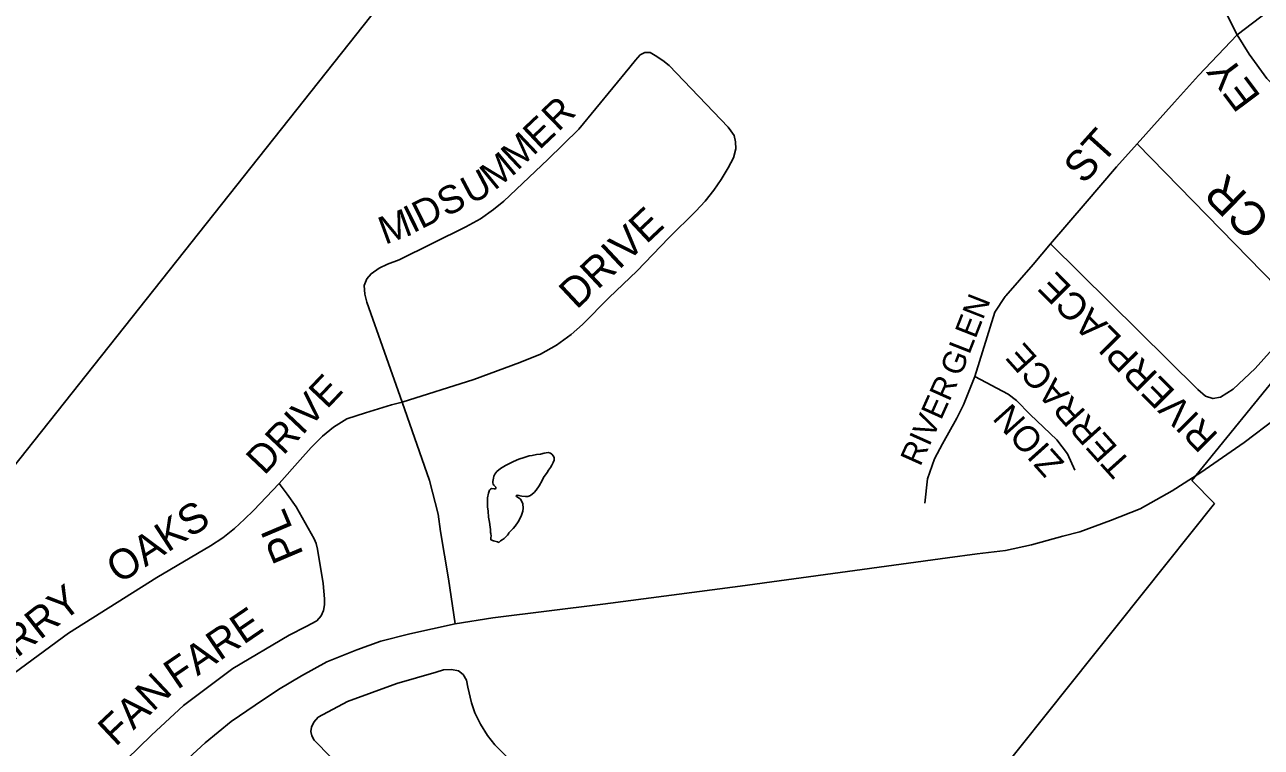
# Model space of a CAD drawing. Extents: x 586326 to 623965, y 4819854 to 4857850.
# Drawn here: x 605546 to 606326, y 4847604 to 4848059 of the extents above; entities that cross this region are included whole.
import ezdxf

# ---------------------------------------------------------------- set-up
doc = ezdxf.new("R2010")
doc.units = 0
for name, color, linetype in [('Lots_Concessions', 7, 'Continuous'), ('Major Rds and Hwys', 7, 'Continuous'), ('Minor Rd Lbls', 7, 'Continuous'), ('Minor Rds', 7, 'Continuous'), ('Proposed Secondary Rds', 7, 'Continuous'), ('Secondary Rds Lbls', 7, 'Continuous'), ('SWM Ponds', 7, 'Continuous')]:
    doc.layers.add(name, color=color, linetype=linetype)

msp = doc.modelspace()

# ---------------------------------------------------------------- linework, layer by layer
at = {"layer": 'Lots_Concessions'}
for p, q in [((606282.24, 4847771.92), (606715.6, 4848304.66)), ((605441.79, 4847658.76), (605861.89, 4848188.28)), ((606296.54, 4847757.35), (606282.24, 4847771.92)), ((605872.65, 4847226.96), (606296.54, 4847757.35))]:
    msp.add_line(p, q, dxfattribs=at)
at = {"layer": 'Major Rds and Hwys'}
for points in [[(606230.98, 4847746.62), (606249.66, 4847754.12), (606269.84, 4847765.53), (606288.04, 4847776.95), (606315.2, 4847795.82), (606335.38, 4847810.99), (606356.4, 4847830.27), (606389.26, 4847870.05), (606438.56, 4847934.17)], [(606128.04, 4847723.19), (606146.73, 4847725.61), (606164.57, 4847727.8), (606181.01, 4847731.31), (606200.8, 4847736.84), (606211.62, 4847739.65), (606230.98, 4847746.62)], [(605817.28, 4847681.55), (605841.06, 4847685.35), (605910.47, 4847693.87), (605997.14, 4847705.26), (606128.04, 4847723.19)], [(605569.54, 4847518.39), (605611.18, 4847559.57), (605641.06, 4847589.4), (605659.6, 4847606.46), (605675.83, 4847619.83), (605691.15, 4847630.25), (605705.75, 4847640.11), (605720.35, 4847648.7), (605736.35, 4847657.46), (605755.26, 4847665.08), (605770.4, 4847670.58), (605788.65, 4847675.19), (605817.28, 4847681.55)]]:
    msp.add_lwpolyline(points, dxfattribs=at)
at = {"layer": 'Minor Rds'}
for points in [[(606310.78, 4848053.13), (606339.84, 4848075.41), (606353.52, 4848084.75), (606371.55, 4848096.89), (606376.19, 4848100.73), (606381.11, 4848105.63), (606429.23, 4848165.11)], [(606247.73, 4847984.32), (606271.27, 4848010.61), (606286.42, 4848027.44), (606310.78, 4848053.13)], [(605783.91, 4847821.46), (605761.52, 4847884.47), (605760.36, 4847889.54), (605759.84, 4847895.06), (605761.45, 4847899.18), (605764.22, 4847902.39), (605769.27, 4847905.95), (605774.58, 4847908.42), (605781.94, 4847911.14), (605824.06, 4847932.01), (605833.27, 4847936.91), (605841.59, 4847942.91), (605848.1, 4847948.26), (605875.83, 4847974.52), (605895.38, 4847993.52), (605927.56, 4848032.65), (605931.02, 4848037.07), (605934.16, 4848040.4), (605937.07, 4848041.89), (605940.4, 4848041.85), (605943.53, 4848040.14)], [(605943.53, 4848040.14), (605948.34, 4848036.97), (605952.27, 4848033.64), (605989.57, 4847994.82), (605991.38, 4847992.55), (605993.47, 4847989.49), (605994.26, 4847985.51), (605994.43, 4847981.08), (605992.92, 4847975.53), (605989.55, 4847969.16), (605985.25, 4847961.76), (605980.5, 4847954.99), (605975.15, 4847948.14), (605969.13, 4847941.82), (605952.24, 4847925.12), (605931.87, 4847904.08), (605914.54, 4847887.33), (605897.59, 4847870.28), (605890.54, 4847863.97), (605881.33, 4847857.23), (605871.12, 4847851.73), (605858.15, 4847846.46), (605829.13, 4847835.61), (605783.91, 4847821.46)], [(606192.99, 4847921.15), (606214.92, 4847946.6), (606234.72, 4847969.81), (606247.73, 4847984.32)], [(606192.99, 4847921.15), (606286.01, 4847829.32), (606290.81, 4847825.09), (606295.55, 4847823.62), (606300.25, 4847824.56), (606308.29, 4847829.56), (606322.3, 4847842.61), (606342.31, 4847864.96), (606347.57, 4847872.93), (606348.35, 4847876.77), (606347.66, 4847880.97), (606344.54, 4847885.31), (606247.73, 4847984.32)], [(606164.46, 4847887.92), (606164.83, 4847888.35), (606182.1, 4847908.3), (606192.99, 4847921.15)], [(606145.37, 4847837.5), (606157.92, 4847878.17), (606164.46, 4847887.92)], [(606113.64, 4847757.61), (606115.41, 4847773.03), (606119.82, 4847785.7), (606124.81, 4847795.17), (606134, 4847811.3), (606138.16, 4847819.71), (606145.37, 4847837.5)], [(606145.37, 4847837.5), (606166.39, 4847826.44), (606171.5, 4847822.45), (606180.3, 4847813.52), (606197.09, 4847797.65), (606203.75, 4847788.69), (606208.39, 4847778.5)], [(605783.91, 4847821.46), (605777.09, 4847819.74), (605760.67, 4847814.55), (605748.89, 4847810.84), (605740.48, 4847805.58), (605733.57, 4847799.83), (605726.35, 4847792.83), (605719.39, 4847784.95), (605706.18, 4847770.1)], [(605817.28, 4847681.55), (605813.04, 4847709.96), (605807.96, 4847739.82), (605806.48, 4847750.66), (605801.13, 4847772.05), (605783.91, 4847821.46)], [(605706.18, 4847770.1), (605689.94, 4847752.96), (605684.43, 4847747.47), (605678.09, 4847741.59), (605670.57, 4847735.75), (605662.91, 4847730.82), (605628.93, 4847710.86), (605573.2, 4847675.72), (605534.87, 4847647.41), (605501.16, 4847619.29), (605484.23, 4847603.79)], [(605706.18, 4847770.1), (605711.33, 4847763.28), (605716.98, 4847755.37), (605728.23, 4847735.22), (605729.5, 4847732.13), (605730.36, 4847728.61), (605734.07, 4847706.88), (605734.82, 4847697.32), (605734.86, 4847693.45), (605734.19, 4847689.93), (605732.76, 4847686.56), (605730.06, 4847683.52), (605723.19, 4847679.91), (605712.5, 4847674.36), (605677.08, 4847653.41), (605645.83, 4847630.09), (605625.71, 4847611.21), (605602.15, 4847588.34), (605596.8, 4847583.87), (605593.02, 4847581.13), (605590.11, 4847579.24), (605568.81, 4847574.53)], [(605888.64, 4847444.67), (605728.33, 4847608.23), (605726.79, 4847610.86), (605726.3, 4847613.51), (605726.58, 4847616.42), (605728.02, 4847619.47), (605730.77, 4847622.63), (605749.26, 4847632.46), (605780.41, 4847643.91), (605805.22, 4847650.96), (605810.03, 4847652.56), (605814.92, 4847652.79), (605819.32, 4847651.78)], [(605819.32, 4847651.78), (605822.42, 4847649.52), (605824.4, 4847646.03), (605825.35, 4847641.64), (605827.59, 4847631.64), (605829.78, 4847625.47), (605833.35, 4847618.14), (605837.67, 4847611.06), (605842.28, 4847605.19), (605849.31, 4847598.19), (605873.5, 4847573.93), (605896.49, 4847554.68), (605903.2, 4847550.42), (605909.11, 4847547.16), (605934.01, 4847535.23), (605940.83, 4847531.38), (605943.74, 4847529.52), (605945.84, 4847527.33), (605947.54, 4847524.09), (605948.02, 4847519.96), (605945.02, 4847514.73), (605930.33, 4847495.93), (605888.64, 4847444.67)]]:
    msp.add_lwpolyline(points, dxfattribs=at)
at = {"layer": 'Proposed Secondary Rds'}
for points in [[(606277.7, 4848145.99), (606284.66, 4848118.65), (606287.73, 4848105.92), (606292.99, 4848091.43), (606299.6, 4848075.88), (606310.78, 4848053.13)], [(606310.78, 4848053.13), (606318.37, 4848040.81), (606329.62, 4848025.52), (606342.74, 4848012.03), (606386.07, 4847977.37)]]:
    msp.add_lwpolyline(points, dxfattribs=at)
at = {"layer": 'SWM Ponds'}
msp.add_lwpolyline([(605877.44, 4847789.21), (605875.9, 4847789.54), (605873.58, 4847789.29), (605871.13, 4847788.62), (605868.74, 4847788.36), (605865.97, 4847787.76), (605864.01, 4847787.41), (605860.85, 4847786.42), (605857.59, 4847785.32), (605854.06, 4847783.95), (605851.52, 4847782.74), (605849.11, 4847781.44), (605845.96, 4847779.45), (605843.65, 4847777.6), (605842.32, 4847775.98), (605841.77, 4847774.68), (605841.54, 4847773.37), (605841.36, 4847772.45), (605840.98, 4847771.38), (605841.05, 4847770.51), (605841.38, 4847769.71), (605841.62, 4847769.05), (605842.19, 4847768.54), (605842.96, 4847767.74), (605843.06, 4847767.27), (605842.82, 4847766.72), (605842, 4847766.77), (605840.23, 4847766.93), (605839.53, 4847766.54), (605838.97, 4847765.87), (605838.24, 4847763.92), (605837.63, 4847761.01), (605837.71, 4847758.56), (605837.79, 4847755.43), (605838.03, 4847752.59), (605838.42, 4847748.83), (605838.94, 4847745.76), (605839.46, 4847742.51), (605839.5, 4847740.95), (605839.51, 4847739.08), (605839.9, 4847738.57), (605840.04, 4847736.87), (605839.87, 4847736.07), (605839.84, 4847734.53), (605841.47, 4847733.99), (605844.06, 4847733.3), (605844.96, 4847732.93), (605845.97, 4847733.8), (605846.97, 4847734.48), (605848.23, 4847735.42), (605849.39, 4847736.64), (605850.34, 4847737.43), (605851.02, 4847738.22), (605851.16, 4847738.91), (605852.28, 4847740.09), (605853.84, 4847741.74), (605855.2, 4847743.06), (605857.07, 4847745.79), (605858.06, 4847747.74), (605859.08, 4847750.06), (605859.99, 4847752.67), (605860.18, 4847754.45), (605859.95, 4847757.22), (605859.48, 4847758.65), (605858.51, 4847760.21), (605857.03, 4847761.3), (605855.97, 4847761.95), (605855.9, 4847762.58), (605856.66, 4847762.62), (605857.55, 4847762.56), (605858.37, 4847762.25), (605859.35, 4847762.14), (605861.66, 4847761.87), (605863.2, 4847761.8), (605864.79, 4847762.48), (605867.08, 4847764.47), (605868.38, 4847765.79), (605870.35, 4847768.57), (605872.29, 4847771.9), (605872.99, 4847773.82), (605875.34, 4847777.09), (605876.23, 4847778.39), (605877.47, 4847780.15), (605878.26, 4847781.59), (605879.13, 4847783.3), (605879.69, 4847784.86), (605879.75, 4847786.21), (605879.4, 4847787.21), (605878.38, 4847788.54)], close=True, dxfattribs=at)

# ---------------------------------------------------------------- texts
at = {"layer": 'Minor Rd Lbls'}
for s, height, rotation, p in [('R', 17.55, 44.18473, (605882.43, 4847991.5)), ('E', 17.55, 43.43471, (605870.43, 4847980.06)), ('ST', 19.319, 48.04316, (606214.09, 4847958.2)), ('M', 17.55, 43.43471, (605856.58, 4847966.95)), ('M', 17.55, 39.41779, (605842.15, 4847954.48)), ('U', 17.55, 28.03753, (605827.07, 4847945.78)), ('CR', 21.503, 135.64497, (606333.15, 4847937.44)), ('S', 17.55, 26.35901, (605811.46, 4847938.06)), ('I', 17.55, 26.35901, (605790.65, 4847927.75)), ('D', 17.55, 26.35901, (605795.85, 4847930.33)), ('M', 17.55, 20.24054, (605772.99, 4847920.6)), ('DRIVE', 18.889, 43.17223, (605893.93, 4847879.37)), ('RIVERPLACE', 17.315, 134.778, (606299.68, 4847800.57)), ('GLEN', 14.374, 68.59146, (606136.35, 4847837.03)), ('TERRACE', 16.178, 131.89365, (606244.94, 4847782.93)), ('DRIVE', 17.989, 46.57272, (605696.85, 4847774.76)), ('RIVER', 14.374, 65.8577, (606110.84, 4847780.29)), ('ZION', 16.178, 131.89365, (606202.37, 4847783.17)), ('OAKS', 18.889, 33.1001, (605605.22, 4847706.34)), ('PL', 19.833, 112.95096, (605721.9, 4847725.31)), ('GARRY', 18.889, 38.17186, (605512.18, 4847637.22)), ('FARE', 18.889, 34.26633, (605641.88, 4847639.63)), ('FAN', 18.889, 43.24072, (605602.97, 4847603.59))]:
    msp.add_text(s, height=height, rotation=rotation, dxfattribs=at).set_placement(p)
at = {"layer": 'Secondary Rds Lbls'}
msp.add_text('EY', height=19, rotation=126.78877, dxfattribs=at).set_placement((606326.29, 4848014.23))

doc.saveas('drawing.dxf')
